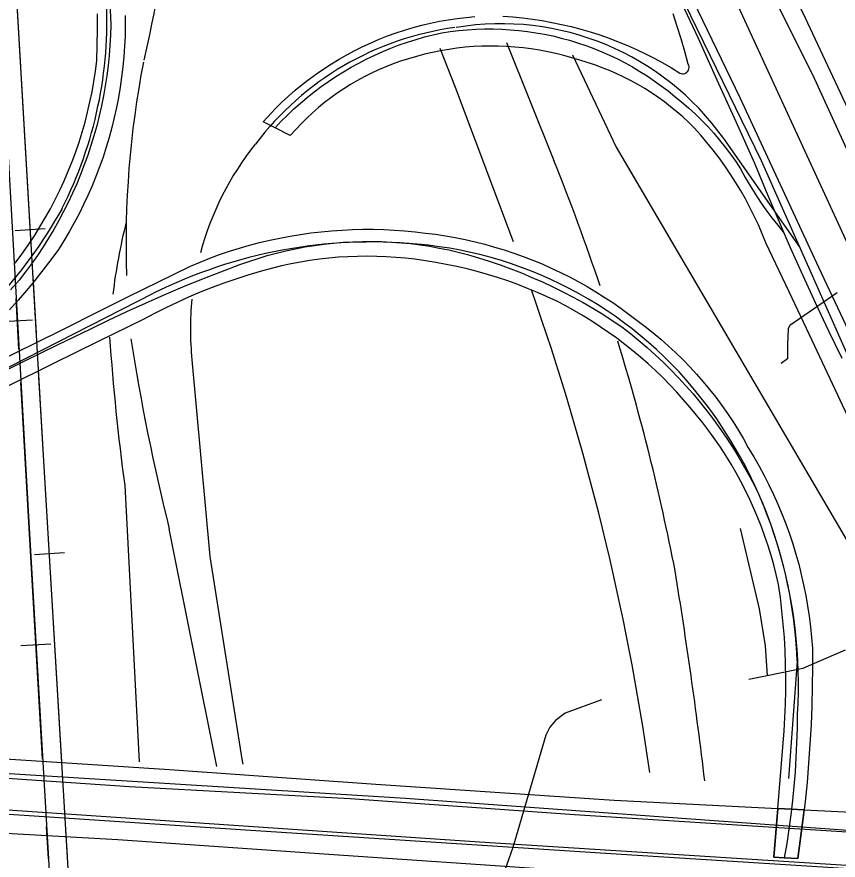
# Model space of a CAD drawing. Extents: x 3297716 to 3335574, y 688621 to 713991.
# Drawn here: x 3319601 to 3320284, y 705574 to 706275 of the extents above; entities that cross this region are included whole.
import ezdxf

# ---------------------------------------------------------------- set-up
doc = ezdxf.new("R2010")
doc.units = 0
for name, color, linetype in [('V-BRDG-OTLN', 7, 'Continuous'), ('V-DTCH-CNTR', 7, 'Continuous'), ('V-RAIL-TRAK', 7, 'Continuous'), ('V-ROAD-CNTR', 7, 'Continuous'), ('V-TOPO-SHOR', 7, 'Continuous')]:
    doc.layers.add(name, color=color, linetype=linetype)

msp = doc.modelspace()

# ---------------------------------------------------------------- linework, layer by layer
at = {"layer": 'V-BRDG-OTLN'}
for points in [[(3320147.87, 706321.18), (3320202.22, 706208.34), (3320267.6, 706066.94), (3320346.05, 705900.39), (3320363.25, 705863), (3320366.69, 705855.92), (3320370.26, 705848.88), (3320373.95, 705841.9), (3320377.78, 705834.96), (3320381.72, 705828.08), (3320385.79, 705821.27), (3320389.97, 705814.53), (3320394.92, 705806.65), (3320400.03, 705798.88), (3320405.32, 705791.23), (3320410.78, 705783.69), (3320416.4, 705776.28), (3320422.19, 705769), (3320428.14, 705761.84), (3320434.24, 705754.82), (3320440.5, 705747.94), (3320446.92, 705741.19), (3320453.48, 705734.59), (3320460.18, 705728.14)], [(3319677.88, 706293.7), (3319678.92, 706268.6), (3319678.68, 706260.11), (3319678.23, 706251.62), (3319677.58, 706243.15), (3319676.72, 706234.69), (3319675.66, 706226.26), (3319674.39, 706217.85), (3319672.92, 706209.48), (3319671.24, 706201.14), (3319669.37, 706192.85), (3319667.29, 706184.61), (3319665.01, 706176.42), (3319662.54, 706168.29), (3319659.87, 706160.22), (3319657, 706152.22), (3319653.95, 706144.28), (3319650.69, 706136.43), (3319647.26, 706128.66), (3319643.63, 706120.97), (3319639.81, 706113.37), (3319635.82, 706105.87), (3319631.64, 706098.47), (3319627.29, 706091.17), (3319622.75, 706083.97), (3319618.05, 706076.89), (3319613.18, 706069.93), (3319608.14, 706063.09), (3319602.93, 706056.37), (3319595.72, 706048.09)], [(3320151.51, 706291.97), (3320167.41, 706257.44), (3320183.17, 706222.85), (3320198.82, 706188.19), (3320214.33, 706153.47), (3320224.06, 706130.01), (3320234.01, 706106.65), (3320238.8, 706095.7), (3320244.18, 706083.38), (3320254.57, 706060.21), (3320265.18, 706037.14), (3320276.01, 706014.17), (3320287.06, 705991.31)], [(3319659.74, 706196.06), (3319661.69, 706204.48), (3319663.43, 706212.95), (3319664.95, 706221.47), (3319666.25, 706230.02), (3319667.34, 706238.59), (3319667.73, 706251.62), (3319667.94, 706264.66), (3319667.95, 706277.7)], [(3319691.01, 706276.43), (3319691.04, 706267.87), (3319690.86, 706259.32), (3319690.48, 706250.77), (3319689.88, 706242.23), (3319689.07, 706233.71), (3319688.06, 706225.22), (3319686.84, 706216.75), (3319685.41, 706208.31), (3319683.78, 706199.91), (3319681.94, 706191.55), (3319679.9, 706183.24), (3319677.65, 706174.98), (3319675.21, 706166.78), (3319672.56, 706158.64)], [(3319850.12, 706227.94), (3319856.26, 706232.18), (3319862.53, 706236.24), (3319868.91, 706240.12), (3319875.39, 706243.82), (3319881.98, 706247.33), (3319888.67, 706250.65), (3319895.45, 706253.77), (3319902.31, 706256.7), (3319909.26, 706259.44), (3319916.28, 706261.97), (3319923.37, 706264.31), (3319930.53, 706266.43), (3319937.74, 706268.36), (3319945.01, 706270.07), (3319952.32, 706271.58), (3319959.67, 706272.88), (3319967.06, 706273.96), (3319974.48, 706274.84), (3319981.91, 706275.5)], [(3320005.05, 706275.82), (3320013.27, 706275.23), (3320021.46, 706274.42), (3320029.62, 706273.4), (3320037.76, 706272.16), (3320045.86, 706270.7), (3320053.92, 706269.03), (3320061.93, 706267.15), (3320069.89, 706265.05), (3320077.79, 706262.74), (3320085.63, 706260.23), (3320093.4, 706257.51), (3320101.09, 706254.58), (3320108.7, 706251.45), (3320116.23, 706248.12), (3320123.66, 706244.59), (3320131, 706240.87), (3320138.24, 706236.95), (3320145.37, 706232.84), (3320152.39, 706228.55), (3320153.35, 706228.16), (3320154.38, 706227.98), (3320155.42, 706228.01), (3320156.44, 706228.26), (3320157.39, 706228.7), (3320158.24, 706229.33), (3320158.95, 706230.11), (3320159.49, 706231.03), (3320159.84, 706232.03), (3320159.98, 706233.08), (3320159.91, 706234.12), (3320159.64, 706235.14), (3320159.17, 706236.07), (3320156.35, 706246.57), (3320153.32, 706257.01), (3320150.07, 706267.39), (3320146.61, 706277.7)], [(3319815.71, 706183.04), (3319820.77, 706188.4), (3319825.98, 706193.6), (3319831.34, 706198.66), (3319836.83, 706203.57), (3319842.46, 706208.33), (3319848.23, 706212.91), (3319854.11, 706217.34), (3319860.12, 706221.6), (3319866.25, 706225.69), (3319872.5, 706229.61), (3319878.85, 706233.34), (3319885.3, 706236.9), (3319891.85, 706240.28), (3319898.49, 706243.47), (3319905.22, 706246.47), (3319912.03, 706249.28), (3319918.92, 706251.9), (3319925.88, 706254.32), (3319932.91, 706256.55), (3319940, 706258.58), (3319947.14, 706260.41), (3319954.33, 706262.04), (3319961.39, 706263.1), (3319968.49, 706263.95), (3319975.6, 706264.6), (3319982.74, 706265.03), (3319989.88, 706265.24), (3319997.02, 706265.25), (3320004.17, 706265.04), (3320011.3, 706264.62), (3320018.41, 706264), (3320025.51, 706263.15), (3320032.58, 706262.1), (3320039.6, 706260.84), (3320046.6, 706259.37), (3320053.54, 706257.7), (3320060.43, 706255.81), (3320067.26, 706253.73), (3320074.03, 706251.44), (3320080.73, 706248.95), (3320087.34, 706246.26), (3320093.88, 706243.38), (3320100.33, 706240.31), (3320106.68, 706237.04), (3320112.94, 706233.59), (3320119.08, 706229.95), (3320125.12, 706226.14), (3320131.04, 706222.14), (3320136.84, 706217.97), (3320142.52, 706213.63), (3320148.06, 706209.12), (3320153.85, 706204.44), (3320159.49, 706199.58), (3320164.98, 706194.54), (3320170.31, 706189.35), (3320175.48, 706183.99), (3320180.48, 706178.47), (3320185.32, 706172.81), (3320189.98, 706166.99), (3320194.45, 706161.05), (3320198.74, 706154.96), (3320202.85, 706148.74), (3320206.68, 706141.69), (3320210.7, 706134.75), (3320214.92, 706127.93), (3320219.33, 706121.22), (3320223.93, 706114.64), (3320228.71, 706108.19), (3320233.66, 706101.88), (3320238.8, 706095.7)], [(3320300.58, 705924.61), (3320281.53, 705965.29), (3320262.4, 706005.95), (3320243.19, 706046.57), (3320223.91, 706087.17), (3320220.88, 706094.7), (3320217.65, 706102.14), (3320214.23, 706109.5), (3320210.6, 706116.76), (3320206.79, 706123.91), (3320202.78, 706130.97), (3320198.58, 706137.9), (3320194.2, 706144.73), (3320189.63, 706151.43), (3320184.88, 706158.01), (3320179.96, 706164.45), (3320174.87, 706170.76), (3320169.61, 706176.93), (3320164.18, 706182.95), (3320159.5, 706187.57), (3320154.68, 706192.05), (3320149.73, 706196.37), (3320144.64, 706200.54), (3320139.43, 706204.55), (3320134.1, 706208.4), (3320128.66, 706212.09), (3320123.1, 706215.61), (3320117.44, 706218.95), (3320111.68, 706222.13), (3320105.83, 706225.12), (3320099.88, 706227.94), (3320093.86, 706230.57), (3320087.75, 706233.02), (3320081.58, 706235.28), (3320075.33, 706237.35), (3320069.03, 706239.23), (3320062.44, 706241.29), (3320055.8, 706243.16), (3320049.11, 706244.83), (3320042.37, 706246.3), (3320035.58, 706247.58), (3320028.77, 706248.65), (3320021.93, 706249.52), (3320015.07, 706250.19), (3320008.19, 706250.66), (3320001.3, 706250.93), (3319994.41, 706250.99), (3319987.51, 706250.85), (3319980.63, 706250.5), (3319973.76, 706249.95), (3319966.91, 706249.2), (3319960.09, 706248.25), (3319953.3, 706247.1), (3319946.54, 706245.74), (3319939.83, 706244.19), (3319933.18, 706242.44), (3319926.57, 706240.5), (3319920.02, 706238.36), (3319913.84, 706236.16), (3319907.72, 706233.77), (3319901.69, 706231.18), (3319895.73, 706228.41), (3319889.86, 706225.45), (3319884.08, 706222.3), (3319878.41, 706218.98), (3319872.84, 706215.47), (3319867.38, 706211.8), (3319862.04, 706207.95), (3319856.82, 706203.94), (3319851.73, 706199.77), (3319846.77, 706195.43), (3319841.94, 706190.95), (3319837.26, 706186.31), (3319828.34, 706176.61), (3319815.71, 706183.04), (3319805.8, 706188.09), (3319816.01, 706198.99), (3319821.34, 706204.21), (3319826.82, 706209.29), (3319832.44, 706214.2), (3319838.2, 706218.95), (3319844.1, 706223.53), (3319850.12, 706227.94)], [(3319599.43, 706070.24), (3319604.98, 706077.78), (3319610.36, 706085.45), (3319615.56, 706093.23), (3319620.14, 706100.57), (3319624.54, 706108.02), (3319628.74, 706115.58), (3319632.75, 706123.24), (3319636.56, 706131), (3319640.18, 706138.86), (3319643.59, 706146.8), (3319646.81, 706154.83), (3319649.81, 706162.94), (3319652.61, 706171.12), (3319655.2, 706179.37), (3319657.58, 706187.69), (3319659.74, 706196.06)], [(3319672.56, 706158.64), (3319669.71, 706150.58), (3319666.67, 706142.58), (3319663.44, 706134.65), (3319660.01, 706126.81), (3319656.39, 706119.06), (3319652.58, 706111.4), (3319648.58, 706103.83), (3319644.41, 706096.36), (3319640.04, 706089), (3319635.5, 706081.75), (3319629.11, 706073.05), (3319622.56, 706064.49), (3319615.83, 706056.05), (3319608.95, 706047.74), (3319601.91, 706039.57), (3319594.71, 706031.54)], [(3319588.5, 705990.25), (3319614.88, 706003.31), (3319641.26, 706016.37), (3319667.19, 706029.41), (3319693.16, 706042.36), (3319719.19, 706055.21), (3319745.26, 706067.95), (3319753.26, 706071.32), (3319761.35, 706074.49), (3319769.5, 706077.48), (3319777.72, 706080.27), (3319786.01, 706082.87), (3319794.35, 706085.28), (3319802.75, 706087.48), (3319811.2, 706089.49), (3319819.69, 706091.3), (3319828.23, 706092.92), (3319836.8, 706094.33), (3319845.4, 706095.54), (3319854.02, 706096.55), (3319862.67, 706097.35), (3319871.33, 706097.95), (3319880.01, 706098.35), (3319888.69, 706098.54), (3319897.37, 706098.54), (3319906.05, 706098.32), (3319914.73, 706097.91), (3319923.39, 706097.29), (3319932.03, 706096.46), (3319940.66, 706095.44), (3319948.98, 706094.37), (3319957.28, 706093.11), (3319965.54, 706091.65), (3319973.77, 706089.98), (3319981.95, 706088.12), (3319990.09, 706086.07), (3319998.17, 706083.82), (3320006.2, 706081.37), (3320014.17, 706078.74), (3320022.07, 706075.91), (3320029.9, 706072.89), (3320037.65, 706069.69), (3320045.33, 706066.3), (3320052.92, 706062.72), (3320060.43, 706058.97), (3320067.84, 706055.04), (3320075.15, 706050.93), (3320082.36, 706046.64), (3320089.47, 706042.19), (3320096.47, 706037.56), (3320103.36, 706032.76), (3320110.13, 706027.8), (3320116.77, 706022.68), (3320123.45, 706017.69), (3320130, 706012.51), (3320136.4, 706007.17), (3320142.67, 706001.66), (3320148.78, 705995.99), (3320154.75, 705990.16), (3320160.56, 705984.17), (3320166.21, 705978.04), (3320171.69, 705971.76), (3320177.01, 705965.34), (3320182.16, 705958.78), (3320187.13, 705952.09), (3320191.92, 705945.28), (3320196.53, 705938.34)], [(3319580.61, 705975.8), (3319607.64, 705989.13), (3319634.72, 706002.34), (3319661.86, 706015.44), (3319677.08, 706022.89), (3319692.41, 706030.13), (3319707.83, 706037.17), (3319723.35, 706043.99), (3319738.95, 706050.61), (3319754.65, 706057.01), (3319770.42, 706063.19), (3319786.29, 706069.16), (3319793.85, 706071.86), (3319801.47, 706074.36), (3319809.16, 706076.67), (3319816.91, 706078.77), (3319824.71, 706080.67), (3319832.55, 706082.36), (3319840.44, 706083.86), (3319848.36, 706085.14), (3319856.31, 706086.22), (3319864.29, 706087.1), (3319872.29, 706087.76), (3319880.31, 706088.22), (3319888.33, 706088.47), (3319896.36, 706088.52), (3319904.38, 706088.35), (3319912.4, 706087.98), (3319920.41, 706087.39), (3319928.4, 706086.6), (3319936.36, 706085.61), (3319944.29, 706084.4), (3319952.2, 706082.99), (3319960.06, 706081.38), (3319967.88, 706079.56), (3319975.64, 706077.54), (3319984.75, 706074.87), (3319993.8, 706072), (3320002.78, 706068.94), (3320011.69, 706065.68), (3320020.53, 706062.23), (3320029.29, 706058.58), (3320037.97, 706054.75), (3320046.56, 706050.73), (3320055.07, 706046.53), (3320063.48, 706042.14), (3320071.8, 706037.57), (3320080.01, 706032.82), (3320088.12, 706027.89), (3320096.12, 706022.78), (3320104.01, 706017.51), (3320111.16, 706011.92), (3320118.18, 706006.17), (3320125.06, 706000.26), (3320131.81, 705994.18), (3320138.41, 705987.95), (3320144.85, 705981.57), (3320151.15, 705975.04), (3320157.3, 705968.36), (3320163.28, 705961.55), (3320169.1, 705954.59), (3320174.76, 705947.51), (3320180.25, 705940.29), (3320185.57, 705932.95), (3320190.71, 705925.48), (3320195.68, 705917.9), (3320200.46, 705910.2), (3320205.06, 705902.4), (3320209.48, 705894.49), (3320213.71, 705886.48), (3320217.75, 705878.38), (3320221.2, 705870.15)], [(3319900.16, 706076.04), (3319892.2, 706076.15), (3319884.23, 706076.06), (3319876.28, 706075.76), (3319868.33, 706075.27), (3319860.4, 706074.58), (3319852.48, 706073.68), (3319844.6, 706072.58), (3319836.74, 706071.29), (3319828.91, 706069.8), (3319821.13, 706068.11), (3319813.39, 706066.23), (3319803.23, 706063.44), (3319793.13, 706060.43), (3319783.1, 706057.2), (3319773.15, 706053.74), (3319763.27, 706050.06), (3319753.48, 706046.17), (3319743.78, 706042.06), (3319734.17, 706037.73), (3319724.66, 706033.19), (3319715.25, 706028.44), (3319705.95, 706023.49), (3319668.38, 706005.15), (3319630.9, 705986.63), (3319593.52, 705967.92)], [(3320196.53, 705938.34), (3320200.96, 705931.28), (3320205.19, 705924.11), (3320209.24, 705916.84), (3320213.81, 705909.28), (3320218.2, 705901.62), (3320222.39, 705893.85), (3320226.39, 705885.97), (3320230.19, 705878), (3320233.79, 705869.94), (3320237.2, 705861.79), (3320240.4, 705853.55), (3320243.4, 705845.24), (3320246.2, 705836.85), (3320248.78, 705828.4), (3320251.16, 705819.89), (3320253.32, 705811.32), (3320255.27, 705802.69), (3320257.02, 705794.03), (3320258.54, 705785.31), (3320259.85, 705776.57), (3320260.95, 705767.79), (3320261.82, 705758.99), (3320262.48, 705750.17), (3320262.56, 705734.19), (3320262.41, 705718.22), (3320262.02, 705702.24), (3320261.39, 705686.28), (3320260.52, 705670.32), (3320259.42, 705654.38), (3320258.08, 705638.46), (3320256.5, 705622.56), (3320255.72, 705615.67), (3320233.82, 705616.76), (3320238.96, 705681.25), (3320239.68, 705692.35), (3320240.17, 705703.46), (3320240.43, 705714.57), (3320240.47, 705725.7), (3320240.27, 705736.81), (3320239.85, 705747.92), (3320239.2, 705759.02), (3320238.31, 705770.1), (3320237.2, 705781.16), (3320235.87, 705792.18), (3320234.3, 705803.18), (3320232.45, 705811.27), (3320230.4, 705819.32), (3320228.14, 705827.31), (3320225.69, 705835.24), (3320223.03, 705843.11), (3320220.18, 705850.91), (3320217.14, 705858.64), (3320213.9, 705866.29), (3320210.47, 705873.85), (3320206.85, 705881.33), (3320203.05, 705888.71), (3320199.06, 705896), (3320194.89, 705903.18), (3320190.54, 705910.26), (3320186.01, 705917.22), (3320181.31, 705924.07), (3320176.43, 705930.8), (3320171.4, 705937.41), (3320166.19, 705943.89), (3320160.88, 705950.4), (3320155.42, 705956.78), (3320149.81, 705963.03), (3320144.05, 705969.15), (3320138.15, 705975.12), (3320132.1, 705980.95), (3320125.92, 705986.64), (3320119.6, 705992.18), (3320113.16, 705997.57), (3320106.59, 706002.8), (3320099.89, 706007.87), (3320093.08, 706012.78), (3320086.15, 706017.53), (3320079.11, 706022.11), (3320071.97, 706026.52), (3320064.72, 706030.77), (3320057.37, 706034.83), (3320049.93, 706038.72), (3320041.94, 706042.46), (3320033.85, 706046.02), (3320025.69, 706049.39), (3320017.46, 706052.57), (3320009.15, 706055.56), (3320000.77, 706058.36), (3319992.33, 706060.95), (3319983.84, 706063.36), (3319975.29, 706065.57), (3319966.69, 706067.57), (3319958.05, 706069.38), (3319949.37, 706070.99), (3319940.65, 706072.4), (3319931.9, 706073.6), (3319923.99, 706074.51), (3319916.06, 706075.22), (3319908.12, 706075.73), (3319900.16, 706076.04)], [(3320221.2, 705870.15), (3320224.47, 705861.85), (3320227.55, 705853.47), (3320230.44, 705845.03), (3320233.14, 705836.52), (3320235.66, 705827.95), (3320237.98, 705819.33), (3320240.11, 705810.66), (3320242.05, 705801.94), (3320243.79, 705793.17), (3320245.33, 705784.37), (3320246.69, 705775.54), (3320247.84, 705766.67), (3320248.8, 705757.79), (3320249.56, 705748.88), (3320250.12, 705739.95), (3320250.48, 705731.02), (3320250.65, 705722.08), (3320250.62, 705713.14), (3320250.38, 705704.19), (3320249.95, 705695.26), (3320249.79, 705683.25), (3320249.42, 705671.23), (3320248.84, 705659.23), (3320248.07, 705647.24), (3320247.09, 705635.27), (3320245.9, 705623.31), (3320244.52, 705611.38), (3320242.93, 705599.47), (3320241.14, 705587.59), (3320239.15, 705575.74)], [(3319505.84, 705663.51), (3319727.9, 705649.02), (3319899.46, 705636.88), (3320097.57, 705623.56), (3320233.82, 705616.76), (3320230.59, 705576.29), (3320239.15, 705575.74), (3320250.36, 705575.02), (3320254.69, 705606.68), (3320255.72, 705615.67), (3320356.53, 705610.64), (3320378.96, 705610.16), (3320378.96, 705610.1), (3320378.9, 705603.68), (3320378.63, 705597.27), (3320378.17, 705590.87), (3320377.52, 705584.49), (3320376.66, 705578.13), (3320375.62, 705571.8)], [(3319523.62, 705646.56), (3319694.67, 705635.1), (3319877.99, 705625.05), (3320064.72, 705611.62), (3320265.08, 705598.93), (3320326.22, 705594.99), (3320386.34, 705590.89), (3320446.46, 705587.04), (3320506.6, 705583.45), (3320566.76, 705580.11), (3320626.92, 705577.04), (3320687.1, 705574.21), (3320786.87, 705567.94)], [(3319418.15, 705623.64), (3319790.93, 705598.82), (3320094.88, 705579.12), (3320297.28, 705566.44)], [(3320047.36, 705565.73), (3319860.26, 705578.44), (3319684.81, 705590.57), (3319464.05, 705603.12)]]:
    msp.add_lwpolyline(points, dxfattribs=at)
msp.add_lwpolyline([(3320255.72, 705615.67), (3320254.69, 705606.68), (3320250.36, 705575.02), (3320239.15, 705575.74), (3320230.59, 705576.29), (3320233.82, 705616.76)], close=True, dxfattribs=at)
at = {"layer": 'V-DTCH-CNTR'}
msp.add_lwpolyline([(3320744.41, 705881.14), (3320581.79, 705876.3), (3320483.81, 705872.44), (3320426.4, 705924.57), (3320370.07, 706037.95), (3320315.1, 706149.98), (3320254.61, 706278.99), (3320162.59, 706457.54), (3320069.83, 706646.97), (3319976.27, 706863.62)], dxfattribs=at)
at = {"layer": 'V-RAIL-TRAK'}
for points in [[(3319238.58, 712204.81), (3319264.32, 711756.88), (3319290.93, 711312.69), (3319362, 710097.46), (3319402.58, 709403.46), (3319463.02, 708376.6), (3319520.93, 707420.96), (3319559.99, 706749.13), (3319610.59, 705859.56), (3319659.52, 705019.21), (3319690.41, 704540.15)], [(3319717.66, 704346.6), (3319667.56, 705162.72), (3319623.63, 705901.16), (3319559.44, 706993.62), (3319532.25, 707440.77), (3319528.62, 707488.62), (3319522.25, 707537.94), (3319516.13, 707577.53), (3319508.43, 707627.21)], [(3319612.5, 706090.51), (3319559.44, 706993.62), (3319532.25, 707440.77), (3319528.62, 707488.62), (3319522.25, 707537.94), (3319516.13, 707577.53), (3319508.43, 707627.21)], [(3319599.56, 706097.68), (3319624.52, 706099.15)], [(3319617.13, 706011.77), (3319614.34, 706059.26)], [(3319602.66, 705998.91), (3319600.27, 706040.99)], [(3319588.84, 706021.75), (3319613.8, 706023.17)], [(3319638.24, 705655.63), (3319623.63, 705901.16), (3319618.96, 705980.56)], [(3319622.34, 705657.68), (3319610.59, 705859.56), (3319604.24, 705971.11)], [(3319615.45, 705828.14), (3319640.41, 705829.63)], [(3319604.32, 705752.18), (3319629.28, 705753.63)], [(3317930.44, 705717.86), (3318361.72, 705691.42), (3318778.59, 705657.97), (3319034.5, 705652.34), (3319478.54, 705623.22), (3319985.71, 705589.06), (3320386.89, 705563.5), (3320860.83, 705530.92), (3321334.42, 705494.58), (3322125.75, 705446.02)], [(3319627.16, 705574.92), (3319625.62, 705601.45)], [(3319642.92, 705576.93), (3319641.63, 705598.64)]]:
    msp.add_lwpolyline(points, dxfattribs=at)
at = {"layer": 'V-ROAD-CNTR'}
for points in [[(3320335.99, 705990.45), (3320151.12, 706392.43), (3320034.95, 706645.58), (3319937.1, 706863.26), (3319870.25, 707024.38), (3319829.72, 707115.87)], [(3320360.03, 705840.6), (3320220.29, 706155.59), (3320102.77, 706397.01), (3320003.12, 706603.26), (3319891.3, 706861.33), (3319778.76, 707103.64)], [(3320008.26, 706253.82), (3320047.54, 706155.67)], [(3319952.73, 706249.25), (3319965.39, 706216.89), (3320013.67, 706088.51)], [(3320062.97, 706243.64), (3320099.41, 706166.77), (3320330.29, 705773.15), (3320378.34, 705679.03)], [(3320252.28, 706083.47), (3320188.79, 706174.05)], [(3319343.14, 705867.28), (3319516.68, 705944.58), (3319714.64, 706045.32)], [(3319746.55, 705990.09), (3319761.43, 705826.31), (3319788.39, 705656.18), (3319788.71, 705653.6)], [(3319690.61, 705885.41), (3319702.68, 705655.59)], [(3319767.29, 705651.65), (3319727.68, 705849.26)], [(3322115.81, 705493.88), (3320841.56, 705566.13), (3320291.92, 705598.31), (3319924.05, 705625.07), (3319456.28, 705654), (3319040.09, 705682.35), (3318758.12, 705708.95), (3318175.15, 705761.85), (3317855.67, 705798.58)], [(3320249.8, 705739.36), (3320242.56, 705641.67)]]:
    msp.add_lwpolyline(points, dxfattribs=at)
for centre, radius, start, end in [((3318216.63, 706577.14), 1527.99, 347.22971, 356.36066), ((3319328.7, 706272.3), 347.11, 333.2449, 3.00129), ((3319998.58, 706018.92), 249.72, 97.68151, 142.91965), ((3320003.65, 706042.34), 227.21, 35.4274, 99.46919), ((3320484.85, 706086.71), 793.18, 169.03012, 181.93052), ((3319991.65, 706015.53), 246.42, 141.3709, 165.04759), ((3318316.29, 705458.72), 1866.28, 18.5182, 21.92838), ((3319277.1, 706318.9), 414.78, 303.68021, 330.6868), ((3320129.14, 705992.41), 451.4, 165.6295, 173.37347), ((3319896.03, 705681.32), 406.69, 84.65272, 116.48874), ((3319904.61, 705750.09), 337.36, 36.86159, 84.95791), ((3318043.88, 705348.22), 2104.76, 8.15317, 19.42244), ((3319991.65, 706015.53), 246.42, 174.19936, 185.92695), ((3321587.98, 706140.77), 1914.48, 183.94859, 187.66508), ((3321509.32, 706292.43), 1835.93, 188.92866, 193.96851), ((3318316.29, 705458.72), 1866.28, 10.98646, 17.03491), ((3319871.45, 705725.57), 378.6, 2.08665, 36.82078), ((3316058.05, 705148.22), 4144.2, 6.81221, 9.25018)]:
    msp.add_arc(centre, radius, start, end, dxfattribs=at)
at = {"layer": 'V-TOPO-SHOR'}
for points in [[(3320026.42, 706716.31), (3320065.14, 706628.75), (3320161.66, 706428.76), (3320262.51, 706227.38), (3320317.44, 706107.34), (3320331.17, 706078.18)], [(3320283.14, 706045.66), (3320243.78, 706018.65), (3320242.43, 706015.92), (3320241.82, 706002.33), (3320241.87, 705990.77), (3320236.52, 705987)], [(3320202.5, 705849.55), (3320218.38, 705782.7), (3320223.28, 705752.13), (3320224.83, 705727.18)], [(3320289.66, 705748.48), (3320263.97, 705737.22), (3320254.45, 705733.09), (3320224.83, 705727.18), (3320209.61, 705724.15)], [(3320087.14, 705706.99), (3320057.05, 705696.05), (3320048.9, 705689.88), (3320044.16, 705684.41), (3320040.79, 705677.58), (3320013.29, 705584.12), (3320003.88, 705557.5), (3319999.4, 705552.7)]]:
    msp.add_lwpolyline(points, dxfattribs=at)

doc.saveas('drawing.dxf')
